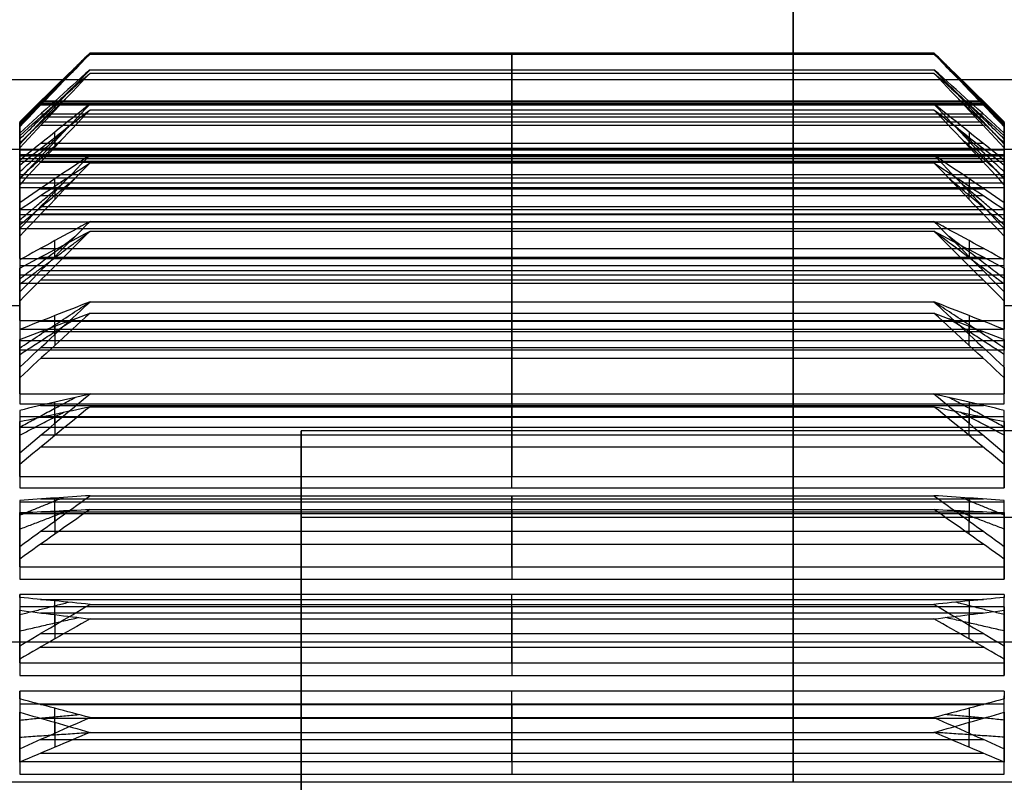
# Model space of a CAD drawing. Header units: millimetres. Extents: x -326 to 329, y -280 to 343.
# Tile 344 of 656: x -279.37 to -272.37, y 285.49 to 290.91. Entities that reach past the tile are written whole.
import ezdxf

# ---------------------------------------------------------------- set-up
doc = ezdxf.new("R2010")
doc.units = ezdxf.units.MM
doc.layers.add('Layer 01', color=7, linetype='Continuous', true_color=0x000000)

msp = doc.modelspace()

# ---------------------------------------------------------------- linework, layer by layer
at = {"layer": 'Layer 01'}
for p, q in [((-275.8748, 290.6781, 216.8328), (-275.8748, 289.9557, 216.6317)), ((-275.8748, 289.9899, 217.1305), (-275.8748, 290.6781, 216.8328)), ((-275.8748, 290.6698, 217.6488), (-275.8748, 289.9878, 217.3371)), ((-275.8748, 289.9435, 217.8351), (-275.8748, 290.6698, 217.6488)), ((-275.8748, 290.5587, 216.0256), (-275.8748, 289.8137, 215.94)), ((-275.8748, 289.9255, 216.4273), (-275.8748, 290.5587, 216.0256)), ((-275.8748, 290.5339, 218.4533), (-275.8748, 289.9091, 218.0388)), ((-275.8748, 289.7874, 218.5238), (-275.8748, 290.5339, 218.4533)), ((-272.5229, 290.334, 216.9817), (-279.2266, 290.334, 216.9817)), ((-272.5229, 290.3288, 217.4929), (-279.2266, 290.3288, 217.4929)), ((-272.5229, 290.3169, 216.7323), (-279.2266, 290.3169, 216.7323)), ((-272.5229, 290.3066, 217.7419), (-279.2266, 290.3066, 217.7419)), ((-275.8748, 290.3144, 215.2471), (-275.8748, 289.5653, 215.279)), ((-275.8748, 289.7519, 215.7429), (-275.8748, 290.3144, 215.2471)), ((-272.5229, 290.2421, 216.2265), (-279.2266, 290.2421, 216.2265)), ((-272.5229, 290.2215, 218.2461), (-279.2266, 290.2215, 218.2461)), ((-275.8748, 290.2739, 219.2268), (-275.8748, 289.7216, 218.7196)), ((-275.8748, 289.5255, 219.1796), (-275.8748, 290.2739, 219.2268)), ((-279.3748, 290.1802, 216.8811), (-279.3748, 289.9798, 216.8811)), ((-279.3748, 290.1734, 217.5861), (-279.3748, 289.9726, 217.5861)), ((-272.5229, 290.1862, 215.9828), (-279.2266, 290.1862, 215.9828)), ((-272.5229, 290.1607, 218.4886), (-279.2266, 290.1607, 218.4886)), ((-272.3748, 289.9798, 216.8811), (-272.3748, 290.1802, 216.8811)), ((-272.3748, 289.9726, 217.5861), (-272.3748, 290.1734, 217.5861)), ((-279.3748, 290.0817, 216.1837), (-279.3748, 289.8767, 216.1837)), ((-272.3748, 289.8767, 216.1837), (-272.3748, 290.0817, 216.1837)), ((-279.3748, 290.0719, 216.664), (-279.3748, 290.0719, 217.095)), ((-279.3748, 290.0638, 217.3718), (-279.3748, 290.0638, 217.8042)), ((-279.3748, 290.0613, 218.2813), (-279.3748, 289.8554, 218.2813)), ((-272.5229, 290.0332, 215.495), (-279.2266, 290.0332, 215.495)), ((-272.3748, 290.0719, 216.664), (-272.3748, 290.0719, 217.095)), ((-272.3748, 290.0638, 217.3718), (-272.3748, 290.0638, 217.8042)), ((-272.3748, 289.8554, 218.2813), (-272.3748, 290.0613, 218.2813)), ((-266.5748, 289.9902, 217.188), (-294.1748, 289.9902, 217.188)), ((-279.3748, 289.9608, 215.9569), (-279.3748, 289.9608, 216.4049)), ((-272.5229, 289.9977, 218.9732), (-279.2266, 289.9977, 218.9732)), ((-275.8748, 289.9514, 214.5163), (-275.8748, 289.2165, 214.665)), ((-275.8748, 289.9514, 214.5163), (-275.8748, 289.4734, 215.094)), ((-272.3748, 289.9608, 215.9569), (-272.3748, 289.9608, 216.4049)), ((-279.3748, 289.9382, 218.0582), (-279.3748, 289.9382, 218.5096)), ((-279.3748, 289.8791, 215.5063), (-279.3748, 289.6642, 215.5063)), ((-272.5229, 289.9399, 215.263), (-279.2266, 289.9399, 215.263)), ((-272.5229, 289.8997, 219.2032), (-279.2266, 289.8997, 219.2032)), ((-275.8748, 289.4299, 219.3627), (-275.8748, 289.8961, 219.95)), ((-275.8748, 289.1643, 219.7863), (-275.8748, 289.8961, 219.95)), ((-272.3748, 289.9382, 218.0582), (-272.3748, 289.9382, 218.5096)), ((-272.3748, 289.6642, 215.5063), (-272.3748, 289.8791, 215.5063)), ((-279.3748, 289.8449, 218.9564), (-279.3748, 289.6282, 218.9564)), ((-272.3748, 289.6282, 218.9564), (-272.3748, 289.8449, 218.9564)), ((-279.3748, 289.7396, 215.2716), (-279.3748, 289.7396, 215.707)), ((-272.3748, 289.7396, 215.2716), (-272.3748, 289.7396, 215.707)), ((-279.3748, 289.7031, 218.7698), (-279.3748, 289.7031, 219.1908)), ((-279.2266, 289.7124, 214.8051), (-272.5229, 289.7124, 214.8051)), ((-279.2266, 289.663, 219.6563), (-272.5229, 289.663, 219.6563)), ((-272.3748, 289.7031, 218.7698), (-272.3748, 289.7031, 219.1908)), ((-279.3748, 289.5721, 214.8581), (-279.3748, 289.3401, 214.8581)), ((-279.3748, 289.5253, 219.5981), (-279.3748, 289.2904, 219.5981)), ((-272.5229, 289.5839, 214.5907), (-279.2266, 289.5839, 214.5907)), ((-272.5229, 289.5302, 219.8682), (-279.2266, 289.5302, 219.8682)), ((-272.3748, 289.3401, 214.8581), (-272.3748, 289.5721, 214.8581)), ((-272.3748, 289.2904, 219.5981), (-272.3748, 289.5253, 219.5981)), ((-275.8748, 289.4786, 213.8513), (-275.8748, 288.7759, 214.1132)), ((-275.8748, 289.4786, 213.8513), (-275.8748, 289.0968, 214.4967)), ((-279.3748, 289.4137, 214.6251), (-279.3748, 289.4137, 214.9843)), ((-275.8748, 289.0412, 219.9522), (-275.8748, 289.4097, 220.6052)), ((-275.8748, 288.7126, 220.3291), (-275.8748, 289.4097, 220.6052)), ((-272.3748, 289.4137, 214.6251), (-272.3748, 289.4137, 214.9843)), ((-279.3748, 289.3642, 219.4776), (-279.3748, 289.3642, 219.831)), ((-272.3748, 289.3642, 219.4776), (-272.3748, 289.3642, 219.831)), ((-279.2266, 289.2877, 214.174), (-272.5229, 289.2877, 214.174)), ((-279.3748, 289.1725, 214.2672), (-279.3748, 288.9136, 214.2672)), ((-279.2266, 289.2255, 220.2787), (-272.5229, 289.2255, 220.2787)), ((-272.3748, 288.9136, 214.2672), (-272.3748, 289.1725, 214.2672)), ((-279.3748, 289.1145, 220.1804), (-279.3748, 288.8511, 220.1804)), ((-272.5229, 289.1272, 213.9822), (-279.2266, 289.1272, 213.9822)), ((-272.3748, 288.8511, 220.1804), (-272.3748, 289.1145, 220.1804)), ((-272.5229, 289.0612, 220.4671), (-279.2266, 289.0612, 220.4671)), ((-279.3748, 288.9913, 214.0523), (-279.3748, 288.9913, 214.3609)), ((-272.3748, 288.9913, 214.0523), (-272.3748, 288.9913, 214.3609)), ((-279.3748, 288.93, 220.0894), (-279.3748, 288.93, 220.3909)), ((-275.8748, 288.9075, 213.2685), (-275.8748, 288.2545, 213.637)), ((-275.8748, 288.9075, 213.2685), (-275.8748, 288.6313, 213.9656)), ((-272.3748, 288.93, 220.0894), (-272.3748, 288.93, 220.3909)), ((-275.8748, 288.565, 220.4737), (-275.8748, 288.8269, 221.1763)), ((-275.8748, 288.1815, 220.7945), (-275.8748, 288.8269, 221.1763)), ((-279.2266, 288.7694, 213.6171), (-272.5229, 288.7694, 213.6171)), ((-279.3748, 288.6931, 213.7483), (-279.3748, 288.3917, 213.7483)), ((-279.2266, 288.696, 220.825), (-272.5229, 288.696, 220.825)), ((-272.3748, 288.3917, 213.7483), (-272.3748, 288.6931, 213.7483)), ((-279.3748, 288.6259, 220.689), (-279.3748, 288.3174, 220.689)), ((-272.3748, 288.3174, 220.689), (-272.3748, 288.6259, 220.689)), ((-272.5229, 288.581, 213.4528), (-279.2266, 288.581, 213.4528)), ((-279.3748, 288.4827, 213.5637), (-279.3748, 288.4827, 213.8271)), ((-272.5229, 288.5042, 220.9854), (-279.2266, 288.5042, 220.9854)), ((-272.3748, 288.4827, 213.5637), (-272.3748, 288.4827, 213.8271)), ((-279.3748, 288.411, 220.6113), (-279.3748, 288.411, 220.8703)), ((-272.3748, 288.411, 220.6113), (-272.3748, 288.411, 220.8703)), ((-275.8748, 288.2523, 212.7822), (-275.8748, 287.6649, 213.2483)), ((-275.8748, 288.2523, 212.7822), (-275.8748, 288.0886, 213.5139)), ((-279.3748, 288.1333, 213.314), (-279.3748, 287.7799, 213.314)), ((-279.2266, 288.1704, 213.148), (-272.5229, 288.1704, 213.148)), ((-275.8748, 288.0132, 220.9142), (-275.8748, 288.1619, 221.6492)), ((-275.8748, 287.5842, 221.1711), (-275.8748, 288.1619, 221.6492)), ((-272.3748, 287.7799, 213.314), (-272.3748, 288.1333, 213.314)), ((-279.3748, 288.0531, 221.1115), (-279.3748, 287.6939, 221.1115)), ((-279.2266, 288.0876, 221.2817), (-272.5229, 288.0876, 221.2817)), ((-272.3748, 287.6939, 221.1115), (-272.3748, 288.0531, 221.1115)), ((-258.3748, 287.9902, 217.188), (-277.3748, 287.9902, 217.188)), ((-277.3748, 282.9902, 217.188), (-277.3748, 287.9902, 217.188)), ((-272.5229, 287.9586, 213.0153), (-279.2266, 287.9586, 213.0153)), ((-279.3748, 287.9003, 213.1529), (-279.3748, 287.9003, 213.3878)), ((-272.5229, 287.8731, 221.4101), (-279.2266, 287.8731, 221.4101)), ((-272.3748, 287.9003, 213.1529), (-272.3748, 287.9003, 213.3878)), ((-279.3748, 287.8201, 221.0379), (-279.3748, 287.8201, 221.2698)), ((-272.3748, 287.8201, 221.0379), (-272.3748, 287.8201, 221.2698)), ((-279.3748, 287.493, 212.9751), (-279.3748, 287.072, 212.9751)), ((-279.2266, 287.5054, 212.7785), (-272.5229, 287.5054, 212.7785)), ((-275.8748, 287.0219, 212.9567), (-275.8748, 287.529, 212.4043)), ((-275.8748, 287.529, 212.4043), (-275.8748, 287.4818, 213.1527)), ((-272.3748, 287.072, 212.9751), (-272.3748, 287.493, 212.9751)), ((-275.8748, 287.3992, 221.263), (-275.8748, 287.4312, 222.0122)), ((-275.8748, 287.4312, 222.0122), (-275.8748, 286.9354, 221.4496)), ((-279.3748, 287.4066, 221.4373), (-279.3748, 286.9712, 221.4373)), ((-279.2266, 287.4152, 221.6376), (-272.5229, 287.4152, 221.6376)), ((-272.3748, 286.9712, 221.4373), (-272.3748, 287.4066, 221.4373)), ((-279.3748, 287.2586, 212.8334), (-279.3748, 287.2586, 213.05)), ((-279.2266, 287.2755, 212.6805), (-272.5229, 287.2755, 212.6805)), ((-272.3748, 287.2586, 212.8334), (-272.3748, 287.2586, 213.05)), ((-279.3748, 287.1719, 221.362), (-279.3748, 287.1719, 221.5768)), ((-279.2266, 287.1833, 221.7309), (-272.5229, 287.1833, 221.7309)), ((-272.3748, 287.1719, 221.362), (-272.3748, 287.1719, 221.5768)), ((-279.3748, 286.8118, 212.74), (-279.3748, 286.3604, 212.74)), ((-279.2266, 286.7908, 212.5175), (-272.5229, 286.7908, 212.5175)), ((-275.8748, 286.7556, 212.1443), (-275.8748, 286.8261, 212.8908)), ((-272.3748, 286.3604, 212.74), (-272.3748, 286.8118, 212.74)), ((-279.3748, 286.7213, 221.6585), (-279.3748, 286.2733, 221.6585)), ((-275.8748, 286.3411, 212.7691), (-275.8748, 286.7556, 212.1443)), ((-275.8748, 286.7382, 221.5115), (-275.8748, 286.6526, 222.2564)), ((-272.3748, 286.2733, 221.6585), (-272.3748, 286.7213, 221.6585)), ((-279.2266, 286.6954, 221.8839), (-272.5229, 286.6954, 221.8839)), ((-275.8748, 286.6526, 222.2564), (-275.8748, 286.2509, 221.6232)), ((-279.3748, 286.5836, 212.6169), (-279.3748, 286.5836, 212.8228)), ((-272.3748, 286.5836, 212.6169), (-272.3748, 286.5836, 212.8228)), ((-279.2266, 286.5483, 212.4567), (-272.5229, 286.5483, 212.4567)), ((-279.3748, 286.4946, 221.5745), (-279.3748, 286.4946, 221.7794)), ((-279.2266, 286.4517, 221.9398), (-272.5229, 286.4517, 221.9398)), ((-272.3748, 286.4946, 221.5745), (-272.3748, 286.4946, 221.7794)), ((-279.3748, 286.1065, 212.6144), (-279.3748, 285.6741, 212.6144)), ((-275.8748, 285.951, 212.0084), (-275.8748, 286.1374, 212.7348)), ((-272.3748, 285.6741, 212.6144), (-272.3748, 286.1065, 212.6144)), ((-279.2266, 286.0442, 212.3716), (-272.5229, 286.0442, 212.3716)), ((-275.8748, 286.0465, 221.6535), (-275.8748, 285.8454, 222.3758)), ((-279.3748, 286.0142, 221.7696), (-279.3748, 285.5832, 221.7696)), ((-275.8748, 285.6394, 212.6904), (-275.8748, 285.951, 212.0084)), ((-272.3748, 285.5832, 221.7696), (-272.3748, 286.0142, 221.7696)), ((-279.3748, 285.8884, 212.5049), (-279.3748, 285.8884, 212.7056)), ((-279.2266, 285.946, 222.0146), (-272.5229, 285.946, 222.0146)), ((-272.3748, 285.8884, 212.5049), (-272.3748, 285.8884, 212.7056)), ((-275.8748, 285.8454, 222.3758), (-275.8748, 285.5477, 221.6876)), ((-279.3748, 285.7971, 221.6775), (-279.3748, 285.7971, 221.8779)), ((-279.2266, 285.7952, 212.3494), (-272.5229, 285.7952, 212.3494)), ((-272.3748, 285.7971, 221.6775), (-272.3748, 285.7971, 221.8779)), ((-279.2266, 285.6966, 222.0317), (-272.5229, 285.6966, 222.0317)), ((-12.0544, 285.4902, -10.312), (-321.8748, 285.4902, -10.312))]:
    msp.add_line(p, q, dxfattribs=at)
at = {"layer": 'Layer 01', "extrusion": (-1, 0, 0)}
for centre, radius, start, end in [((-285.4902, -340.312, 273.8748), 35, 180, 270), ((-285.4902, 189.688, 273.8748), 35, 90, 180), ((-285.4902, -340.312, 273.8748), 20, 180, 270), ((-285.4902, 189.688, 273.8748), 20, 90, 180), ((-285.4902, 217.188, 279.3748), 4.7, 181.7458, 186.0869), ((-285.4902, 217.188, 279.3748), 4.7, 172.7458, 177.0869), ((-285.4902, 217.188, 279.3748), 4.7, 190.7458, 195.0869), ((-285.4902, 217.188, 279.3748), 4.7, 163.7458, 168.0869), ((-285.4902, 217.188, 279.3748), 4.5, 180.73161, 187.10109), ((-285.4902, 217.188, 279.3748), 4.5, 171.73161, 178.10109), ((-285.4902, 217.188, 279.3748), 4.5, 189.73161, 196.10109), ((-285.4902, 217.188, 279.3748), 4.7, 199.7458, 204.0869), ((-285.4902, 217.188, 279.3748), 4.5, 162.73161, 169.10109), ((-285.4902, 217.188, 279.3748), 4.7, 154.7458, 159.0869), ((-285.4902, 217.188, 279.3748), 4.5, 198.73161, 205.10109), ((-285.4902, 217.188, 279.3748), 4.5, 153.73161, 160.10109), ((-285.4902, 217.188, 279.3748), 4.7, 208.7458, 213.0869), ((-285.4902, 217.188, 279.3748), 4.7, 145.7458, 150.0869), ((-285.4902, 217.188, 279.3748), 4.5, 207.73161, 214.10109), ((-285.4902, 217.188, 279.3748), 4.7, 217.7458, 222.0869), ((-285.4902, 217.188, 279.3748), 4.7, 136.7458, 141.0869), ((-285.4902, 217.188, 279.3748), 4.5, 216.73161, 223.10109), ((-285.4902, 217.188, 272.3748), 4.7, 136.7458, 138.91635), ((-285.4902, 217.188, 279.3748), 4.7, 226.7458, 231.0869), ((-285.4902, 217.188, 279.3748), 4.7, 127.7458, 132.0869), ((-285.4902, 217.188, 279.3748), 4.5, 225.73161, 232.10109), ((-285.4902, 217.188, 279.3748), 4.5, 234.73161, 241.10109), ((-285.4902, 217.188, 279.3748), 4.7, 118.7458, 123.0869), ((-285.4902, 217.188, 279.3748), 4.7, 244.7458, 249.0869), ((-285.4902, 217.188, 279.3748), 4.5, 243.73161, 250.10109), ((-285.4902, 217.188, 279.3748), 4.7, 109.7458, 114.0869), ((-285.4902, 217.188, 279.3748), 4.5, 252.73161, 259.10109), ((-285.4902, 217.188, 279.3748), 4.7, 253.7458, 258.0869), ((-285.4902, 217.188, 279.3748), 4.7, 100.7458, 105.0869), ((-285.4902, 217.188, 279.3748), 4.5, 261.73161, 268.10109), ((-285.4902, 217.188, 279.3748), 4.7, 262.7458, 267.0869), ((-285.4902, 217.188, 279.3748), 4.7, 91.7458, 96.0869)]:
    msp.add_arc(centre, radius, start, end, dxfattribs=at)
at = {"layer": 'Layer 01', "extrusion": (1, 0, 0)}
for centre, radius, start, end in [((285.4902, 217.188, -272.3748), 4.7, 353.9131, 358.2542), ((285.4902, 217.188, -272.3748), 4.7, 344.9131, 349.2542), ((285.4902, 217.188, -272.3748), 4.5, 343.89891, 350.26839), ((285.4902, 217.188, -272.3748), 4.7, 20.9131, 25.2542), ((285.4902, 217.188, -272.3748), 4.5, 334.89891, 341.26839), ((285.4902, 217.188, -272.3748), 4.7, 29.9131, 34.2542), ((285.4902, 217.188, -272.3748), 4.7, 317.9131, 322.2542), ((285.4902, 217.188, -272.3748), 4.7, 38.9131, 41.08365), ((285.4902, 217.188, -272.3748), 4.5, 316.89891, 323.26839), ((285.4902, 217.188, -272.3748), 4.5, 37.89891, 41.08365), ((285.4902, 217.188, -272.3748), 4.5, 41.08365, 44.26839), ((285.4902, 217.188, -272.3748), 4.7, 308.9131, 313.2542), ((285.4902, 217.188, -277.3748), 2.5, 221.08365, 41.08365), ((285.4902, 217.188, -272.3748), 4.7, 299.9131, 304.2542), ((285.4902, 217.188, -279.3748), 4.5, 55.89891, 62.26839), ((285.4902, 217.188, -272.3748), 4.5, 55.89891, 62.26839), ((285.4902, 217.188, -272.3748), 4.5, 289.89891, 296.26839), ((285.4902, 217.188, -279.3748), 4.5, 64.89891, 71.26839), ((285.4902, 217.188, -277.3748), 2.5, 41.08365, 221.08365), ((285.4902, 217.188, -272.3748), 4.5, 64.89891, 71.26839), ((285.4902, 217.188, -272.3748), 4.7, 281.9131, 286.2542), ((285.4902, 217.188, -279.3748), 4.5, 73.89891, 80.26839), ((285.4902, 217.188, -272.3748), 4.5, 73.89891, 80.26839), ((285.4902, 217.188, -272.3748), 4.7, 74.9131, 79.2542), ((285.4902, 217.188, -279.3748), 4.5, 82.89891, 89.26839), ((285.4902, 217.188, -272.3748), 4.7, 83.9131, 88.2542)]:
    msp.add_arc(centre, radius, start, end, dxfattribs=at)
at = {"layer": 'Layer 01'}
for points, degree in [([(-279.3748, 290.1637, 216.6896), (-279.2088, 290.3358, 216.7375), (-279.042, 290.5072, 216.7852), (-278.8748, 290.6781, 216.8328)], 3), ([(-278.8748, 290.6781, 216.8328), (-279.042, 290.5153, 216.9033), (-279.2088, 290.352, 216.9739), (-279.3748, 290.1881, 217.0448)], 3), ([(-279.3748, 290.1793, 216.867), (-278.8748, 290.6781, 216.8328)], 1), ([(-279.3748, 290.1842, 217.4268), (-279.2088, 290.3466, 217.5011), (-279.042, 290.5084, 217.575), (-278.8748, 290.6698, 217.6488)], 3), ([(-278.8748, 290.6698, 217.6488), (-279.042, 290.4979, 217.6928), (-279.2088, 290.3256, 217.7371), (-279.3748, 290.1526, 217.7815)], 3), ([(-278.8748, 290.6781, 216.8328), (-272.8748, 290.6781, 216.8328)], 1), ([(-278.8748, 290.6698, 217.6488), (-272.8748, 290.6698, 217.6488)], 1), ([(-272.8748, 290.6781, 216.8328), (-272.7075, 290.5072, 216.7852), (-272.5408, 290.3358, 216.7375), (-272.3748, 290.1637, 216.6896)], 3), ([(-272.3748, 290.1881, 217.0448), (-272.5408, 290.352, 216.9739), (-272.7075, 290.5153, 216.9033), (-272.8748, 290.6781, 216.8328)], 3), ([(-272.3748, 290.1793, 216.867), (-272.8748, 290.6781, 216.8328)], 1), ([(-272.8748, 290.6698, 217.6488), (-272.7075, 290.5084, 217.575), (-272.5408, 290.3466, 217.5011), (-272.3748, 290.1842, 217.4268)], 3), ([(-272.3748, 290.1526, 217.7815), (-272.5408, 290.3256, 217.7371), (-272.7075, 290.4979, 217.6928), (-272.8748, 290.6698, 217.6488)], 3), ([(-279.3748, 290.1693, 217.6309), (-278.9565, 290.5857, 217.6703)], 1), ([(-272.3748, 290.1693, 217.6309), (-272.793, 290.5857, 217.6703)], 1), ([(-279.3748, 290.0282, 215.9646), (-279.2088, 290.2057, 215.985), (-279.042, 290.3824, 216.0054), (-278.8748, 290.5587, 216.0256)], 3), ([(-278.8748, 290.5587, 216.0256), (-279.042, 290.4089, 216.1207), (-279.2088, 290.2586, 216.216), (-279.3748, 290.1078, 216.3117)], 3), ([(-279.3748, 290.089, 218.1582), (-279.2088, 290.2378, 218.2569), (-279.042, 290.3861, 218.3553), (-278.8748, 290.5339, 218.4533)], 3), ([(-278.8748, 290.5339, 218.4533), (-279.042, 290.3573, 218.47), (-279.2088, 290.1802, 218.4867), (-279.3748, 290.0024, 218.5035)], 3), ([(-278.8748, 290.5587, 216.0256), (-272.8748, 290.5587, 216.0256)], 1), ([(-278.8748, 290.5339, 218.4533), (-272.8748, 290.5339, 218.4533)], 1), ([(-272.8748, 290.5587, 216.0256), (-272.7075, 290.3824, 216.0054), (-272.5408, 290.2057, 215.985), (-272.3748, 290.0282, 215.9646)], 3), ([(-272.3748, 290.1078, 216.3117), (-272.5408, 290.2586, 216.216), (-272.7075, 290.4089, 216.1207), (-272.8748, 290.5587, 216.0256)], 3), ([(-272.8748, 290.5339, 218.4533), (-272.7075, 290.3861, 218.3553), (-272.5408, 290.2378, 218.2569), (-272.3748, 290.089, 218.1582)], 3), ([(-272.3748, 290.0024, 218.5035), (-272.5408, 290.1802, 218.4867), (-272.7075, 290.3573, 218.47), (-272.8748, 290.5339, 218.4533)], 3), ([(-296.3748, 290.4902, 217.188), (-266.3883, 290.4902, 217.188)], 1), ([(-279.3748, 290.0653, 216.1115), (-278.9565, 290.4724, 216.0157)], 1), ([(-272.3748, 290.0653, 216.1115), (-272.793, 290.4724, 216.0157)], 1), ([(-279.3748, 290.0364, 218.3805), (-279.0276, 290.3723, 218.4686)], 1), ([(-272.3748, 290.0364, 218.3805), (-272.7219, 290.3723, 218.4686)], 1), ([(-279.3748, 289.781, 215.2698), (-279.2088, 289.9594, 215.2622), (-279.042, 290.1372, 215.2546), (-278.8748, 290.3144, 215.2471)], 3), ([(-278.8748, 290.3144, 215.2471), (-279.042, 290.1813, 215.3644), (-279.2088, 290.0479, 215.482), (-279.3748, 289.9139, 215.6001)], 3), ([(-278.8748, 290.3144, 215.2471), (-272.8748, 290.3144, 215.2471)], 1), ([(-272.8748, 290.3144, 215.2471), (-272.7075, 290.1372, 215.2546), (-272.5408, 289.9594, 215.2622), (-272.3748, 289.781, 215.2698)], 3), ([(-272.3748, 289.9139, 215.6001), (-272.5408, 290.0479, 215.482), (-272.7075, 290.1813, 215.3644), (-272.8748, 290.3144, 215.2471)], 3), ([(-279.3748, 289.8806, 218.8657), (-279.2088, 290.0122, 218.9864), (-279.042, 290.1432, 219.1068), (-278.8748, 290.2739, 219.2268)], 3), ([(-278.8748, 290.2739, 219.2268), (-279.042, 290.0968, 219.2156), (-279.2088, 289.9193, 219.2044), (-279.3748, 289.741, 219.1932)], 3), ([(-278.8748, 290.2739, 219.2268), (-272.8748, 290.2739, 219.2268)], 1), ([(-272.8748, 290.2739, 219.2268), (-272.7075, 290.1432, 219.1068), (-272.5408, 290.0122, 218.9864), (-272.3748, 289.8806, 218.8657)], 3), ([(-272.3748, 289.741, 219.1932), (-272.5408, 289.9193, 219.2044), (-272.7075, 290.0968, 219.2156), (-272.8748, 290.2739, 219.2268)], 3), ([(-279.3748, 290.1881, 217.0448), (-279.3748, 289.9899, 217.1305)], 1), ([(-279.3748, 289.9878, 217.3371), (-279.3748, 290.1842, 217.4268)], 1), ([(-279.3748, 289.9557, 216.6317), (-279.3748, 290.1637, 216.6896)], 1), ([(-279.3748, 290.1526, 217.7815), (-279.3748, 289.9435, 217.8351)], 1), ([(-279.3748, 289.8315, 215.387), (-279.0276, 290.1522, 215.254)], 1), ([(-272.3748, 289.8315, 215.387), (-272.7219, 290.1522, 215.254)], 1), ([(-272.3748, 289.9899, 217.1305), (-272.3748, 290.1881, 217.0448)], 1), ([(-272.3748, 290.1842, 217.4268), (-272.3748, 289.9878, 217.3371)], 1), ([(-272.3748, 290.1637, 216.6896), (-272.3748, 289.9557, 216.6317)], 1), ([(-272.3748, 289.9435, 217.8351), (-272.3748, 290.1526, 217.7815)], 1), ([(-279.3748, 290.1078, 216.3117), (-279.3748, 289.9255, 216.4273)], 1), ([(-279.3748, 289.9091, 218.0388), (-279.3748, 290.089, 218.1582)], 1), ([(-272.3748, 289.9255, 216.4273), (-272.3748, 290.1078, 216.3117)], 1), ([(-272.3748, 290.089, 218.1582), (-272.3748, 289.9091, 218.0388)], 1), ([(-279.3748, 289.7889, 219.0884), (-279.0637, 290.0734, 219.2141)], 1), ([(-279.3748, 289.8137, 215.94), (-279.3748, 290.0282, 215.9646)], 1), ([(-272.3748, 289.7889, 219.0884), (-272.6858, 290.0734, 219.2141)], 1), ([(-272.3748, 290.0282, 215.9646), (-272.3748, 289.8137, 215.94)], 1), ([(-279.3748, 290.0024, 218.5035), (-279.3748, 289.7874, 218.5238)], 1), ([(-272.3748, 289.9899, 217.1305), (-279.3748, 289.9899, 217.1305)], 1), ([(-279.3748, 289.9878, 217.3371), (-272.3748, 289.9878, 217.3371)], 1), ([(-279.3748, 289.9557, 216.6317), (-272.3748, 289.9557, 216.6317)], 1), ([(-279.3748, 289.4281, 214.6222), (-279.2088, 289.6032, 214.5868), (-279.042, 289.7775, 214.5515), (-278.8748, 289.9514, 214.5163)], 3), ([(-278.8748, 289.9514, 214.5163), (-279.042, 289.8383, 214.653), (-279.2088, 289.7249, 214.79), (-279.3748, 289.611, 214.9276)], 3), ([(-272.3748, 289.9435, 217.8351), (-279.3748, 289.9435, 217.8351)], 1), ([(-278.8748, 289.9514, 214.5163), (-272.8748, 289.9514, 214.5163)], 1), ([(-272.8748, 289.9514, 214.5163), (-272.7075, 289.7775, 214.5515), (-272.5408, 289.6032, 214.5868), (-272.3748, 289.4281, 214.6222)], 3), ([(-272.3748, 289.611, 214.9276), (-272.5408, 289.7249, 214.79), (-272.7075, 289.8383, 214.653), (-272.8748, 289.9514, 214.5163)], 3), ([(-272.3748, 289.7874, 218.5238), (-272.3748, 290.0024, 218.5035)], 1), ([(-272.3748, 289.9255, 216.4273), (-279.3748, 289.9255, 216.4273)], 1), ([(-279.3748, 289.9139, 215.6001), (-279.3748, 289.7519, 215.7429)], 1), ([(-279.3748, 289.9091, 218.0388), (-272.3748, 289.9091, 218.0388)], 1), ([(-279.3748, 289.5641, 219.5318), (-279.2088, 289.6752, 219.6717), (-279.042, 289.7858, 219.811), (-278.8748, 289.8961, 219.95)], 3), ([(-278.8748, 289.8961, 219.95), (-279.042, 289.7229, 219.9113), (-279.2088, 289.5493, 219.8724), (-279.3748, 289.375, 219.8334)], 3), ([(-279.3748, 289.7216, 218.7196), (-279.3748, 289.8806, 218.8657)], 1), ([(-278.8748, 289.8961, 219.95), (-272.8748, 289.8961, 219.95)], 1), ([(-272.8748, 289.8961, 219.95), (-272.7075, 289.7858, 219.811), (-272.5408, 289.6752, 219.6717), (-272.3748, 289.5641, 219.5318)], 3), ([(-272.3748, 289.375, 219.8334), (-272.5408, 289.5493, 219.8724), (-272.7075, 289.7229, 219.9113), (-272.8748, 289.8961, 219.95)], 3), ([(-272.3748, 289.7519, 215.7429), (-272.3748, 289.9139, 215.6001)], 1), ([(-272.3748, 289.8806, 218.8657), (-272.3748, 289.7216, 218.7196)], 1), ([(-279.3748, 289.8137, 215.94), (-272.3748, 289.8137, 215.94)], 1), ([(-272.3748, 289.7874, 218.5238), (-279.3748, 289.7874, 218.5238)], 1), ([(-279.3748, 289.4537, 219.714), (-278.9819, 289.785, 219.9252)], 1), ([(-279.3748, 289.5653, 215.279), (-279.3748, 289.781, 215.2698)], 1), ([(-279.3748, 289.4898, 214.7195), (-279.0637, 289.7545, 214.5561)], 1), ([(-272.3748, 289.7519, 215.7429), (-279.3748, 289.7519, 215.7429)], 1), ([(-279.3748, 289.741, 219.1932), (-279.3748, 289.5255, 219.1796)], 1), ([(-272.3748, 289.4537, 219.714), (-272.7676, 289.785, 219.9252)], 1), ([(-272.3748, 289.4898, 214.7195), (-272.6858, 289.7545, 214.5561)], 1), ([(-272.3748, 289.781, 215.2698), (-272.3748, 289.5653, 215.279)], 1), ([(-272.3748, 289.5255, 219.1796), (-272.3748, 289.741, 219.1932)], 1), ([(-279.3748, 289.7216, 218.7196), (-272.3748, 289.7216, 218.7196)], 1), ([(-279.3748, 289.611, 214.9276), (-279.3748, 289.4734, 215.094)], 1), ([(-272.3748, 289.4734, 215.094), (-272.3748, 289.611, 214.9276)], 1), ([(-279.3748, 289.5653, 215.279), (-272.3748, 289.5653, 215.279)], 1), ([(-279.3748, 289.4299, 219.3627), (-279.3748, 289.5641, 219.5318)], 1), ([(-272.3748, 289.5255, 219.1796), (-279.3748, 289.5255, 219.1796)], 1), ([(-272.3748, 289.5641, 219.5318), (-272.3748, 289.4299, 219.3627)], 1), ([(-279.3748, 288.9783, 214.0378), (-279.2088, 289.1456, 213.9754), (-279.042, 289.3123, 213.9133), (-278.8748, 289.4786, 213.8513)], 3), ([(-278.8748, 289.4786, 213.8513), (-279.042, 289.3882, 214.004), (-279.2088, 289.2976, 214.1571), (-279.3748, 289.2067, 214.3108)], 3), ([(-272.3748, 289.4734, 215.094), (-279.3748, 289.4734, 215.094)], 1), ([(-278.8748, 289.4786, 213.8513), (-272.8748, 289.4786, 213.8513)], 1), ([(-272.8748, 289.4786, 213.8513), (-272.7075, 289.3123, 213.9133), (-272.5408, 289.1456, 213.9754), (-272.3748, 288.9783, 214.0378)], 3), ([(-272.3748, 289.2067, 214.3108), (-272.5408, 289.2976, 214.1571), (-272.7075, 289.3882, 214.004), (-272.8748, 289.4786, 213.8513)], 3), ([(-279.3748, 289.4299, 219.3627), (-272.3748, 289.4299, 219.3627)], 1), ([(-279.3748, 289.2165, 214.665), (-279.3748, 289.4281, 214.6222)], 1), ([(-279.3748, 289.1473, 220.1402), (-279.2088, 289.2351, 220.2958), (-279.042, 289.3225, 220.4507), (-278.8748, 289.4097, 220.6052)], 3), ([(-278.8748, 289.4097, 220.6052), (-279.042, 289.2448, 220.5399), (-279.2088, 289.0794, 220.4744), (-279.3748, 288.9134, 220.4086)], 3), ([(-279.3748, 289.0329, 220.2766), (-278.8748, 289.4097, 220.6052)], 1), ([(-278.8748, 289.4097, 220.6052), (-272.8748, 289.4097, 220.6052)], 1), ([(-272.3748, 289.0329, 220.2766), (-272.8748, 289.4097, 220.6052)], 1), ([(-272.8748, 289.4097, 220.6052), (-272.7075, 289.3225, 220.4507), (-272.5408, 289.2351, 220.2958), (-272.3748, 289.1473, 220.1402)], 3), ([(-272.8748, 289.4097, 220.6052), (-272.7075, 289.2448, 220.5399), (-272.5408, 289.0794, 220.4744), (-272.3748, 288.9134, 220.4086)], 3), ([(-272.4789, 289.1113, 220.345), (-272.8748, 289.4097, 220.6052)], 1), ([(-272.3748, 289.4281, 214.6222), (-272.3748, 289.2165, 214.665)], 1), ([(-279.3748, 289.375, 219.8334), (-279.3748, 289.1643, 219.7863)], 1), ([(-279.3748, 289.0725, 214.1454), (-278.9819, 289.3719, 213.891)], 1), ([(-272.3748, 289.0725, 214.1454), (-272.7676, 289.3719, 213.891)], 1), ([(-272.3748, 289.1643, 219.7863), (-272.3748, 289.375, 219.8334)], 1), ([(-279.3748, 289.2165, 214.665), (-272.3748, 289.2165, 214.665)], 1), ([(-279.3748, 289.2067, 214.3108), (-279.3748, 289.0968, 214.4967)], 1), ([(-272.3748, 289.0968, 214.4967), (-272.3748, 289.2067, 214.3108)], 1), ([(-272.3748, 289.1643, 219.7863), (-279.3748, 289.1643, 219.7863)], 1), ([(-279.3748, 289.0412, 219.9522), (-279.3748, 289.1473, 220.1402)], 1), ([(-272.3748, 289.0329, 220.2766), (-272.475, 289.1084, 220.3425)], 1), ([(-272.3748, 289.1473, 220.1402), (-272.3748, 289.0412, 219.9522)], 1), ([(-272.3748, 289.0968, 214.4967), (-279.3748, 289.0968, 214.4967)], 1), ([(-279.3748, 289.0412, 219.9522), (-272.3748, 289.0412, 219.9522)], 1), ([(-279.3748, 288.7759, 214.1132), (-279.3748, 288.9783, 214.0378)], 1), ([(-272.3748, 288.9783, 214.0378), (-272.3748, 288.7759, 214.1132)], 1), ([(-279.3748, 288.9134, 220.4086), (-279.3748, 288.7126, 220.3291)], 1), ([(-279.3748, 288.4425, 213.5309), (-279.2088, 288.598, 213.4431), (-279.042, 288.753, 213.3557), (-278.8748, 288.9075, 213.2685)], 3), ([(-278.8748, 288.9075, 213.2685), (-279.042, 288.8421, 213.4334), (-279.2088, 288.7766, 213.5988), (-279.3748, 288.7109, 213.7649)], 3), ([(-279.3748, 288.5789, 213.6453), (-278.8748, 288.9075, 213.2685)], 1), ([(-278.8748, 288.9075, 213.2685), (-272.8748, 288.9075, 213.2685)], 1), ([(-272.8748, 288.9075, 213.2685), (-272.7075, 288.753, 213.3557), (-272.5408, 288.598, 213.4431), (-272.3748, 288.4425, 213.5309)], 3), ([(-272.3748, 288.7109, 213.7649), (-272.5408, 288.7766, 213.5988), (-272.7075, 288.8421, 213.4334), (-272.8748, 288.9075, 213.2685)], 3), ([(-272.3748, 288.5789, 213.6453), (-272.8748, 288.9075, 213.2685)], 1), ([(-272.3748, 288.7126, 220.3291), (-272.3748, 288.9134, 220.4086)], 1), ([(-294.1748, 288.8821, 220.1452), (-279.3748, 288.8821, 220.1452)], 1), ([(-279.3748, 288.6405, 220.676), (-279.2088, 288.7028, 220.8433), (-279.042, 288.765, 221.01), (-278.8748, 288.8269, 221.1763)], 3), ([(-278.8748, 288.8269, 221.1763), (-279.042, 288.6742, 221.086), (-279.2088, 288.5211, 220.9954), (-279.3748, 288.3674, 220.9044)], 3), ([(-278.8748, 288.8269, 221.1763), (-272.8748, 288.8269, 221.1763)], 1), ([(-272.8748, 288.8269, 221.1763), (-272.7075, 288.765, 221.01), (-272.5408, 288.7028, 220.8433), (-272.3748, 288.6405, 220.676)], 3), ([(-272.3748, 288.3674, 220.9044), (-272.5408, 288.5211, 220.9954), (-272.7075, 288.6742, 221.086), (-272.8748, 288.8269, 221.1763)], 3), ([(-272.3748, 288.8821, 220.1452), (-266.5748, 288.8821, 220.1452)], 1), ([(-279.3748, 288.5329, 220.7702), (-278.9819, 288.7872, 221.0697)], 1), ([(-279.3748, 288.7759, 214.1132), (-272.3748, 288.7759, 214.1132)], 1), ([(-272.3748, 288.5329, 220.7702), (-272.7676, 288.7872, 221.0697)], 1), ([(-279.3748, 288.7126, 220.3291), (-272.3748, 288.7126, 220.3291)], 1), ([(-279.3748, 288.7109, 213.7649), (-279.3748, 288.6313, 213.9656)], 1), ([(-272.3748, 288.6313, 213.9656), (-272.3748, 288.7109, 213.7649)], 1), ([(-279.3748, 288.565, 220.4737), (-279.3748, 288.6405, 220.676)], 1), ([(-272.3748, 288.6313, 213.9656), (-279.3748, 288.6313, 213.9656)], 1), ([(-272.3748, 288.6405, 220.676), (-272.3748, 288.565, 220.4737)], 1), ([(-272.3748, 288.565, 220.4737), (-279.3748, 288.565, 220.4737)], 1), ([(-279.3748, 288.2545, 213.637), (-279.3748, 288.4425, 213.5309)], 1), ([(-272.3748, 288.4425, 213.5309), (-272.3748, 288.2545, 213.637)], 1), ([(-279.3748, 288.3674, 220.9044), (-279.3748, 288.1815, 220.7945)], 1), ([(-272.3748, 288.1815, 220.7945), (-272.3748, 288.3674, 220.9044)], 1), ([(-279.3748, 288.2545, 213.637), (-272.3748, 288.2545, 213.637)], 1), ([(-279.3748, 287.8341, 213.1141), (-279.2088, 287.974, 213.0031), (-279.042, 288.1133, 212.8925), (-278.8748, 288.2523, 212.7822)], 3), ([(-278.8748, 288.2523, 212.7822), (-279.042, 288.2135, 212.9553), (-279.2088, 288.1747, 213.1289), (-279.3748, 288.1357, 213.3032)], 3), ([(-279.3748, 288.0163, 213.2245), (-278.9819, 288.2274, 212.8932)], 1), ([(-278.8748, 288.2523, 212.7822), (-272.8748, 288.2523, 212.7822)], 1), ([(-272.8748, 288.2523, 212.7822), (-272.7075, 288.1133, 212.8925), (-272.5408, 287.974, 213.0031), (-272.3748, 287.8341, 213.1141)], 3), ([(-272.3748, 288.1357, 213.3032), (-272.5408, 288.1747, 213.1289), (-272.7075, 288.2135, 212.9553), (-272.8748, 288.2523, 212.7822)], 3), ([(-272.3748, 288.0163, 213.2245), (-272.7676, 288.2274, 212.8932)], 1), ([(-279.3748, 288.1815, 220.7945), (-272.3748, 288.1815, 220.7945)], 1), ([(-279.3748, 288.056, 221.1258), (-279.2088, 288.0914, 221.3009), (-279.042, 288.1267, 221.4753), (-278.8748, 288.1619, 221.6492)], 3), ([(-278.8748, 288.1619, 221.6492), (-279.042, 288.0252, 221.536), (-279.2088, 287.8882, 221.4226), (-279.3748, 287.7506, 221.3088)], 3), ([(-279.3748, 288.1357, 213.3032), (-279.3748, 288.0886, 213.5139)], 1), ([(-279.3748, 287.9587, 221.1876), (-279.0637, 288.1221, 221.4523)], 1), ([(-278.8748, 288.1619, 221.6492), (-272.8748, 288.1619, 221.6492)], 1), ([(-272.8748, 288.1619, 221.6492), (-272.7075, 288.1267, 221.4753), (-272.5408, 288.0914, 221.3009), (-272.3748, 288.056, 221.1258)], 3), ([(-272.3748, 287.7506, 221.3088), (-272.5408, 287.8882, 221.4226), (-272.7075, 288.0252, 221.536), (-272.8748, 288.1619, 221.6492)], 3), ([(-272.3748, 287.9587, 221.1876), (-272.6858, 288.1221, 221.4523)], 1), ([(-272.3748, 288.0886, 213.5139), (-272.3748, 288.1357, 213.3032)], 1), ([(-272.3748, 288.0886, 213.5139), (-279.3748, 288.0886, 213.5139)], 1), ([(-279.3748, 288.0132, 220.9142), (-279.3748, 288.056, 221.1258)], 1), ([(-272.3748, 288.056, 221.1258), (-272.3748, 288.0132, 220.9142)], 1), ([(-272.3748, 288.0132, 220.9142), (-279.3748, 288.0132, 220.9142)], 1), ([(-279.3748, 287.6649, 213.2483), (-279.3748, 287.8341, 213.1141)], 1), ([(-272.3748, 287.8341, 213.1141), (-272.3748, 287.6649, 213.2483)], 1), ([(-279.3748, 287.7506, 221.3088), (-279.3748, 287.5842, 221.1711)], 1), ([(-272.3748, 287.5842, 221.1711), (-272.3748, 287.7506, 221.3088)], 1), ([(-279.3748, 287.6649, 213.2483), (-272.3748, 287.6649, 213.2483)], 1), ([(-279.3748, 287.5842, 221.1711), (-272.3748, 287.5842, 221.1711)], 1), ([(-279.3748, 287.1679, 212.7976), (-279.2088, 287.2887, 212.6661), (-279.042, 287.409, 212.535), (-278.8748, 287.529, 212.4043)], 3), ([(-278.8748, 287.529, 212.4043), (-279.042, 287.5179, 212.5814), (-279.2088, 287.5067, 212.7589), (-279.3748, 287.4954, 212.9372)], 3), ([(-279.3748, 287.3906, 212.8893), (-279.0637, 287.5164, 212.6048)], 1), ([(-279.3748, 287.4954, 212.9372), (-279.3748, 287.4818, 213.1527)], 1), ([(-278.8748, 287.529, 212.4043), (-272.8748, 287.529, 212.4043)], 1), ([(-272.8748, 287.529, 212.4043), (-272.7075, 287.409, 212.535), (-272.5408, 287.2887, 212.6661), (-272.3748, 287.1679, 212.7976)], 3), ([(-272.3748, 287.4954, 212.9372), (-272.5408, 287.5067, 212.7589), (-272.7075, 287.5179, 212.5814), (-272.8748, 287.529, 212.4043)], 3), ([(-272.3748, 287.3906, 212.8893), (-272.6858, 287.5164, 212.6048)], 1), ([(-272.3748, 287.4818, 213.1527), (-272.3748, 287.4954, 212.9372)], 1), ([(-272.3748, 287.4818, 213.1527), (-279.3748, 287.4818, 213.1527)], 1), ([(-279.3748, 287.4084, 221.4787), (-279.2088, 287.416, 221.6572), (-279.042, 287.4236, 221.8349), (-278.8748, 287.4312, 222.0122)], 3), ([(-278.8748, 287.4312, 222.0122), (-279.042, 287.3139, 221.8791), (-279.2088, 287.1962, 221.7456), (-279.3748, 287.0781, 221.6116)], 3), ([(-279.3748, 287.2912, 221.5292), (-279.0276, 287.4242, 221.8499)], 1), ([(-278.8748, 287.4312, 222.0122), (-272.8748, 287.4312, 222.0122)], 1), ([(-272.8748, 287.4312, 222.0122), (-272.7075, 287.4236, 221.8349), (-272.5408, 287.416, 221.6572), (-272.3748, 287.4084, 221.4787)], 3), ([(-272.3748, 287.0781, 221.6116), (-272.5408, 287.1962, 221.7456), (-272.7075, 287.3139, 221.8791), (-272.8748, 287.4312, 222.0122)], 3), ([(-272.3748, 287.2912, 221.5292), (-272.7219, 287.4242, 221.8499)], 1), ([(-279.3748, 287.3992, 221.263), (-279.3748, 287.4084, 221.4787)], 1), ([(-272.3748, 287.3992, 221.263), (-279.3748, 287.3992, 221.263)], 1), ([(-258.3748, 287.3746, 218.8309), (-277.3748, 287.3746, 218.8309)], 1), ([(-272.3748, 287.4084, 221.4787), (-272.3748, 287.3992, 221.263)], 1), ([(-279.3748, 287.0219, 212.9567), (-279.3748, 287.1679, 212.7976)], 1), ([(-272.3748, 287.1679, 212.7976), (-272.3748, 287.0219, 212.9567)], 1), ([(-279.3748, 287.0781, 221.6116), (-279.3748, 286.9354, 221.4496)], 1), ([(-272.3748, 286.9354, 221.4496), (-272.3748, 287.0781, 221.6116)], 1), ([(-279.3748, 287.0219, 212.9567), (-272.3748, 287.0219, 212.9567)], 1), ([(-279.3748, 286.9354, 221.4496), (-272.3748, 286.9354, 221.4496)], 1), ([(-272.3748, 286.8261, 212.8908), (-279.3748, 286.8261, 212.8908)], 1), ([(-279.3748, 286.8058, 212.6758), (-279.3748, 286.8261, 212.8908)], 1), ([(-278.8748, 286.7556, 212.1443), (-279.042, 286.7723, 212.3209), (-279.2088, 286.789, 212.498), (-279.3748, 286.8058, 212.6758)], 3), ([(-272.3748, 286.8058, 212.6758), (-272.5408, 286.789, 212.498), (-272.7075, 286.7723, 212.3209), (-272.8748, 286.7556, 212.1443)], 3), ([(-272.3748, 286.8261, 212.8908), (-272.3748, 286.8058, 212.6758)], 1), ([(-279.3748, 286.6828, 212.6418), (-279.0276, 286.7709, 212.306)], 1), ([(-279.3748, 286.4605, 212.5892), (-279.2088, 286.5592, 212.4404), (-279.042, 286.6575, 212.2921), (-278.8748, 286.7556, 212.1443)], 3), ([(-272.3748, 286.7382, 221.5115), (-279.3748, 286.7382, 221.5115)], 1), ([(-279.3748, 286.7382, 221.5115), (-279.3748, 286.7136, 221.726)], 1), ([(-278.8748, 286.7556, 212.1443), (-272.8748, 286.7556, 212.1443)], 1), ([(-272.8748, 286.7556, 212.1443), (-272.7075, 286.6575, 212.2921), (-272.5408, 286.5592, 212.4404), (-272.3748, 286.4605, 212.5892)], 3), ([(-272.3748, 286.6828, 212.6418), (-272.7219, 286.7709, 212.306)], 1), ([(-272.3748, 286.7136, 221.726), (-272.3748, 286.7382, 221.5115)], 1), ([(-279.3748, 286.7136, 221.726), (-279.2088, 286.6932, 221.9034), (-279.042, 286.6729, 222.0802), (-278.8748, 286.6526, 222.2564)], 3), ([(-279.3748, 286.5667, 221.763), (-278.9565, 286.6625, 222.1702)], 1), ([(-278.8748, 286.6526, 222.2564), (-279.042, 286.5576, 222.1066), (-279.2088, 286.4622, 221.9564), (-279.3748, 286.3666, 221.8056)], 3), ([(-278.8748, 286.6526, 222.2564), (-272.8748, 286.6526, 222.2564)], 1), ([(-272.8748, 286.6526, 222.2564), (-272.7075, 286.6729, 222.0802), (-272.5408, 286.6932, 221.9034), (-272.3748, 286.7136, 221.726)], 3), ([(-272.3748, 286.3666, 221.8056), (-272.5408, 286.4622, 221.9564), (-272.7075, 286.5576, 222.1066), (-272.8748, 286.6526, 222.2564)], 3), ([(-272.3748, 286.5667, 221.763), (-272.793, 286.6625, 222.1702)], 1), ([(-321.8848, 286.4902, -19.312), (324.1353, 286.4902, -19.312)], 1), ([(-279.3748, 286.3411, 212.7691), (-279.3748, 286.4605, 212.5892)], 1), ([(-272.3748, 286.4605, 212.5892), (-272.3748, 286.3411, 212.7691)], 1), ([(-279.3748, 286.3666, 221.8056), (-279.3748, 286.2509, 221.6232)], 1), ([(-279.3748, 286.3411, 212.7691), (-272.3748, 286.3411, 212.7691)], 1), ([(-272.3748, 286.2509, 221.6232), (-272.3748, 286.3666, 221.8056)], 1), ([(-279.3748, 286.2509, 221.6232), (-272.3748, 286.2509, 221.6232)], 1), ([(-272.3748, 286.1374, 212.7348), (-279.3748, 286.1374, 212.7348)], 1), ([(-279.3748, 286.0837, 212.5256), (-279.3748, 286.1374, 212.7348)], 1), ([(-272.3748, 286.1374, 212.7348), (-272.3748, 286.0837, 212.5256)], 1), ([(-278.8748, 285.951, 212.0084), (-279.042, 285.9951, 212.1803), (-279.2088, 286.0393, 212.3526), (-279.3748, 286.0837, 212.5256)], 3), ([(-272.3748, 286.0465, 221.6535), (-279.3748, 286.0465, 221.6535)], 1), ([(-279.3748, 286.0465, 221.6535), (-279.3748, 285.9886, 221.8615)], 1), ([(-272.3748, 286.0837, 212.5256), (-272.5408, 286.0393, 212.3526), (-272.7075, 285.9951, 212.1803), (-272.8748, 285.951, 212.0084)], 3), ([(-272.3748, 285.9886, 221.8615), (-272.3748, 286.0465, 221.6535)], 1), ([(-279.3748, 285.9886, 221.8615), (-279.2088, 285.9407, 222.0335), (-279.042, 285.893, 222.2049), (-278.8748, 285.8454, 222.3758)], 3), ([(-279.3748, 285.9332, 212.5089), (-278.9565, 285.9726, 212.0925)], 1), ([(-279.3748, 285.7291, 212.4941), (-279.2088, 285.8033, 212.3316), (-279.042, 285.8773, 212.1698), (-278.8748, 285.951, 212.0084)], 3), ([(-278.8748, 285.951, 212.0084), (-272.8748, 285.951, 212.0084)], 1), ([(-272.8748, 285.8454, 222.3758), (-272.7075, 285.893, 222.2049), (-272.5408, 285.9407, 222.0335), (-272.3748, 285.9886, 221.8615)], 3), ([(-272.8748, 285.951, 212.0084), (-272.7075, 285.8773, 212.1698), (-272.5408, 285.8033, 212.3316), (-272.3748, 285.7291, 212.4941)], 3), ([(-272.3748, 285.9332, 212.5089), (-272.793, 285.9726, 212.0925)], 1), ([(-278.8748, 285.8454, 222.3758), (-279.042, 285.775, 222.213), (-279.2088, 285.7043, 222.0497), (-279.3748, 285.6334, 221.8858)], 3), ([(-279.3748, 285.8113, 221.877), (-278.8748, 285.8454, 222.3758)], 1), ([(-278.8748, 285.8454, 222.3758), (-272.8748, 285.8454, 222.3758)], 1), ([(-272.3748, 285.6334, 221.8858), (-272.5408, 285.7043, 222.0497), (-272.7075, 285.775, 222.213), (-272.8748, 285.8454, 222.3758)], 3), ([(-272.3748, 285.8113, 221.877), (-272.8748, 285.8454, 222.3758)], 1), ([(-279.3748, 285.6394, 212.6904), (-279.3748, 285.7291, 212.4941)], 1), ([(-272.3748, 285.7291, 212.4941), (-272.3748, 285.6394, 212.6904)], 1), ([(-279.3748, 285.6394, 212.6904), (-272.3748, 285.6394, 212.6904)], 1), ([(-279.3748, 285.6334, 221.8858), (-279.3748, 285.5477, 221.6876)], 1), ([(-272.3748, 285.5477, 221.6876), (-272.3748, 285.6334, 221.8858)], 1), ([(-279.3748, 285.5477, 221.6876), (-272.3748, 285.5477, 221.6876)], 1)]:
    msp.add_open_spline(points, degree=degree, dxfattribs=at)
for points, weights in [([(-279.1248, 290.4218, 216.7615), (-279.1248, 290.4295, 216.8498), (-279.1248, 290.4339, 216.9384)], [0.998010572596, 0.997850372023, 0.998010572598]), ([(-272.6248, 290.4339, 216.9384), (-272.6248, 290.4295, 216.8498), (-272.6248, 290.4218, 216.7615)], [0.998010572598, 0.997850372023, 0.998010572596]), ([(-279.1248, 290.4278, 217.5382), (-279.1248, 290.4216, 217.6267), (-279.1248, 290.4121, 217.7149)], [0.998094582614, 0.997883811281, 0.997993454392]), ([(-272.6248, 290.4121, 217.7149), (-272.6248, 290.4216, 217.6267), (-272.6248, 290.4278, 217.5382)], [0.997993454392, 0.997883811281, 0.998094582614]), ([(-279.1248, 290.2944, 215.9952), (-279.1248, 290.3158, 216.0813), (-279.1248, 290.334, 216.1681)], [0.997993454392, 0.997883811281, 0.998094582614]), ([(-279.1248, 290.3123, 218.3063), (-279.1248, 290.2922, 218.3927), (-279.1248, 290.2691, 218.4783)], [0.998234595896, 0.997978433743, 0.998042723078]), ([(-272.6248, 290.334, 216.1681), (-272.6248, 290.3158, 216.0813), (-272.6248, 290.2944, 215.9952)], [0.998094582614, 0.997883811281, 0.997993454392]), ([(-272.6248, 290.2691, 218.4783), (-272.6248, 290.2922, 218.3927), (-272.6248, 290.3123, 218.3063)], [0.998042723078, 0.997978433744, 0.998234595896]), ([(-279.1248, 290.0487, 215.2584), (-279.1248, 290.0832, 215.3401), (-279.1248, 290.1149, 215.423)], [0.998042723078, 0.997978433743, 0.998234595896]), ([(-272.6248, 290.1149, 215.423), (-272.6248, 290.0832, 215.3401), (-272.6248, 290.0487, 215.2584)], [0.998234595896, 0.997978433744, 0.998042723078]), ([(-279.1248, 290.078, 219.0468), (-279.1248, 290.0446, 219.1291), (-279.1248, 290.0084, 219.21)], [0.998362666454, 0.998082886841, 0.998123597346]), ([(-272.6248, 290.0084, 219.21), (-272.6248, 290.0446, 219.1291), (-272.6248, 290.078, 219.0468)], [0.998123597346, 0.998082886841, 0.998362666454]), ([(-279.1248, 289.6907, 214.5691), (-279.1248, 289.7376, 214.6443), (-279.1248, 289.7818, 214.7212)], [0.998123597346, 0.998082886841, 0.998362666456]), ([(-279.1248, 289.7307, 219.7416), (-279.1248, 289.6849, 219.8176), (-279.1248, 289.6365, 219.8919)], [0.998279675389, 0.998052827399, 0.998146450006]), ([(-272.6248, 289.7818, 214.7212), (-272.6248, 289.7376, 214.6443), (-272.6248, 289.6907, 214.5691)], [0.998362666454, 0.998082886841, 0.998123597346]), ([(-272.6248, 289.6365, 219.8919), (-272.6248, 289.6849, 219.8176), (-272.6248, 289.7307, 219.7416)], [0.998146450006, 0.998052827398, 0.998279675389]), ([(-279.1248, 289.2293, 213.9442), (-279.1248, 289.2874, 214.0112), (-279.1248, 289.3431, 214.0803)], [0.998146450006, 0.998052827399, 0.998279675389]), ([(-272.6248, 289.3431, 214.0803), (-272.6248, 289.2874, 214.0112), (-272.6248, 289.2293, 213.9442)], [0.998279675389, 0.998052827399, 0.998146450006]), ([(-279.1248, 288.6758, 213.3992), (-279.1248, 288.7437, 213.4563), (-279.1248, 288.8095, 213.5158)], [0.998254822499, 0.998094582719, 0.998254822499]), ([(-272.6248, 288.8095, 213.5158), (-272.6248, 288.7437, 213.4563), (-272.6248, 288.6758, 213.3992)], [0.998254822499, 0.998094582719, 0.998254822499]), ([(-279.1248, 288.734, 220.927), (-279.1248, 288.667, 220.9851), (-279.1248, 288.598, 221.0408)], [0.998146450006, 0.998052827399, 0.998279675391]), ([(-272.6248, 288.598, 221.0408), (-272.6248, 288.667, 220.9851), (-272.6248, 288.734, 220.927)], [0.998279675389, 0.998052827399, 0.998146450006]), ([(-279.1248, 288.0439, 212.9475), (-279.1248, 288.1199, 212.9933), (-279.1248, 288.1942, 213.0418)], [0.998279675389, 0.998052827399, 0.998146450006]), ([(-272.6248, 288.1942, 213.0418), (-272.6248, 288.1199, 212.9933), (-272.6248, 288.0439, 212.9475)], [0.998146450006, 0.998052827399, 0.998279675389]), ([(-279.1248, 288.1092, 221.3884), (-279.1248, 288.0339, 221.4354), (-279.1248, 287.957, 221.4796)], [0.998123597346, 0.998082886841, 0.998362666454]), ([(-272.6248, 287.957, 221.4796), (-272.6248, 288.0339, 221.4354), (-272.6248, 288.1092, 221.3884)], [0.998362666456, 0.99808288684, 0.998123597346]), ([(-279.1248, 287.3491, 212.6003), (-279.1248, 287.4313, 212.6336), (-279.1248, 287.5123, 212.6698)], [0.998362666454, 0.998082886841, 0.998123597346]), ([(-272.6248, 287.5123, 212.6698), (-272.6248, 287.4313, 212.6336), (-272.6248, 287.3491, 212.6003)], [0.998123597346, 0.998082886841, 0.998362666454]), ([(-279.1248, 287.4198, 221.7464), (-279.1248, 287.3381, 221.781), (-279.1248, 287.2553, 221.8126)], [0.998042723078, 0.997978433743, 0.998234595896]), ([(-272.6248, 287.2553, 221.8126), (-272.6248, 287.3381, 221.781), (-272.6248, 287.4198, 221.7464)], [0.998234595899, 0.997978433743, 0.998042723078]), ([(-279.1248, 286.6086, 212.366), (-279.1248, 286.695, 212.386), (-279.1248, 286.7806, 212.4091)], [0.998234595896, 0.997978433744, 0.998042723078]), ([(-272.6248, 286.7806, 212.4091), (-272.6248, 286.695, 212.386), (-272.6248, 286.6086, 212.366)], [0.998042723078, 0.997978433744, 0.998234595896]), ([(-279.1248, 286.683, 221.9921), (-279.1248, 286.5969, 222.0135), (-279.1248, 286.5101, 222.0318)], [0.997993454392, 0.997883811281, 0.998094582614]), ([(-272.6248, 286.5101, 222.0318), (-272.6248, 286.5969, 222.0135), (-272.6248, 286.683, 221.9921)], [0.998094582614, 0.997883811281, 0.997993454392]), ([(-279.1248, 285.8405, 212.2504), (-279.1248, 285.9289, 212.2567), (-279.1248, 286.0171, 212.2661)], [0.998094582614, 0.997883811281, 0.997993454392]), ([(-272.6248, 286.0171, 212.2661), (-272.6248, 285.9289, 212.2567), (-272.6248, 285.8405, 212.2504)], [0.997993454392, 0.997883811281, 0.998094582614]), ([(-279.1248, 285.9168, 222.1196), (-279.1248, 285.8284, 222.1272), (-279.1248, 285.7398, 222.1317)], [0.998010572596, 0.997850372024, 0.998010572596]), ([(-272.6248, 285.7398, 222.1317), (-272.6248, 285.8284, 222.1272), (-272.6248, 285.9168, 222.1196)], [0.998010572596, 0.997850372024, 0.998010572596])]:
    msp.add_rational_spline(points, weights, degree=2, dxfattribs=at)

doc.saveas('drawing.dxf')
